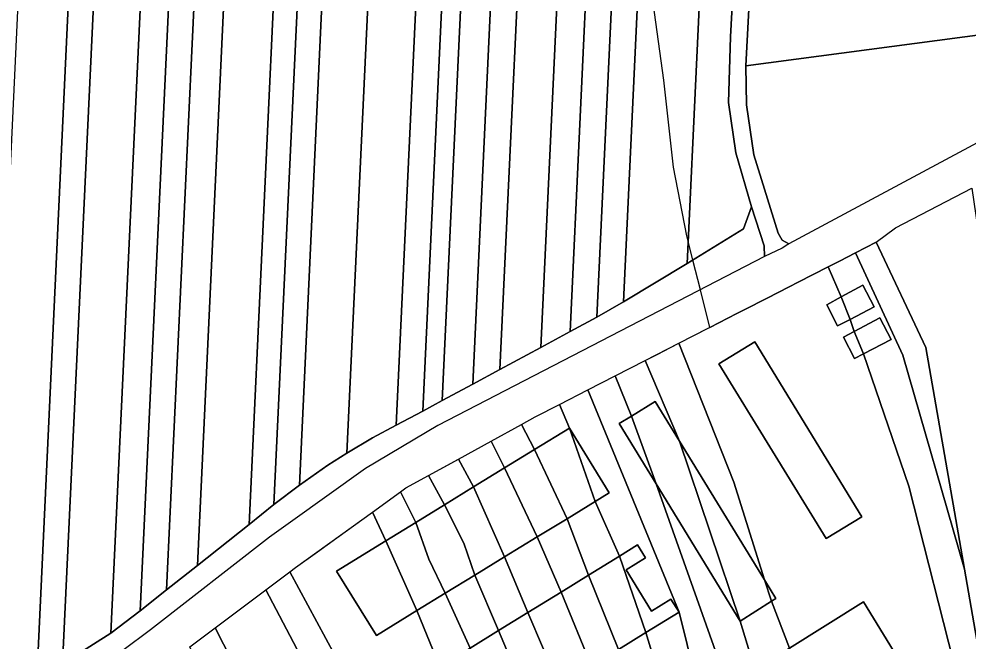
# Model space of a CAD drawing. Extents: x -521939 to -516426, y -1197857 to -1189551.
# Drawn here: x -519137.7 to -518859, y -1191589.4 to -1191406.6 of the extents above; entities that cross this region are included whole.
import ezdxf

# ---------------------------------------------------------------- set-up
doc = ezdxf.new("R2010")
doc.units = 0
for name, color, linetype in [('95560013', 7, 'Continuous'), ('95640013', 7, 'Continuous'), ('95660013', 7, 'Continuous')]:
    doc.layers.add(name, color=color, linetype=linetype)

msp = doc.modelspace()

# ---------------------------------------------------------------- linework, layer by layer
at = {"layer": '95560013'}
for points in [[(-519001.41, -1190982.5), (-519026.88, -1191526), (-519033.85, -1191529.63), (-519041.38, -1191534.19), (-519015.53, -1190982.84), (-519008.2, -1190982.68)], [(-519019.08, -1191521.81), (-519026.88, -1191526), (-519001.41, -1190982.5), (-518993.81, -1190982.32), (-519002.52, -1191168.27), (-519010.8, -1191345.04)], [(-518993.81, -1190982.32), (-518988.21, -1190982.23), (-518996.58, -1191160.84), (-519004.95, -1191339.45), (-519013.35, -1191518.7), (-519019.08, -1191521.81), (-519010.8, -1191345.04), (-519002.52, -1191168.27)], [(-518988.21, -1190982.23), (-518979.42, -1190982.05), (-518987.26, -1191149.23), (-518995.81, -1191331.55), (-519004.36, -1191513.87), (-519013.35, -1191518.7), (-519004.95, -1191339.45), (-518996.58, -1191160.84)], [(-518979.42, -1190982.05), (-518971.69, -1190981.85), (-518979.6, -1191150.78), (-518987.93, -1191328.68), (-518996.4, -1191509.57), (-519004.36, -1191513.87), (-518995.81, -1191331.55), (-518987.26, -1191149.23)], [(-518979.6, -1191150.78), (-518971.69, -1190981.85), (-518960, -1190981.61), (-518967.35, -1191138.45), (-518975.91, -1191321.11), (-518984.44, -1191503.13), (-518996.4, -1191509.57), (-518987.93, -1191328.68)], [(-518960, -1190981.61), (-518951.6, -1190981.45), (-518959.09, -1191141.47), (-518967.24, -1191315.59), (-518975.8, -1191498.47), (-518984.44, -1191503.13), (-518975.91, -1191321.11), (-518967.35, -1191138.45)], [(-518951.6, -1190981.45), (-518943.98, -1190981.24), (-518947.77, -1191062.26), (-518956.17, -1191241.83), (-518959.49, -1191312.85), (-518967.97, -1191494.25), (-518975.8, -1191498.47), (-518967.24, -1191315.59), (-518959.09, -1191141.47)], [(-518943.98, -1190981.24), (-518936.34, -1190981.09), (-518943.51, -1191134.59), (-518951.78, -1191311.64), (-518960.1, -1191489.76), (-518967.97, -1191494.25), (-518959.49, -1191312.85), (-518956.17, -1191241.83), (-518947.77, -1191062.26)], [(-518936.34, -1190981.09), (-518918.12, -1190980.66), (-518924.72, -1191121.61), (-518932.92, -1191296.73), (-518941.43, -1191478.47), (-518960.1, -1191489.76), (-518951.78, -1191311.64), (-518943.51, -1191134.59)], [(-518932.92, -1191296.73), (-518924.72, -1191121.61), (-518918.12, -1190980.66), (-518905.51, -1190980.41), (-518909.4, -1191052.69), (-518919.16, -1191234.04), (-518928.73, -1191411.86), (-518929.27, -1191431.17), (-518927.18, -1191445.97), (-518922.57, -1191461.78), (-518924.87, -1191468.28), (-518941.43, -1191478.47)], [(-519118.38, -1190985.11), (-519103.75, -1190984.78), (-519107.13, -1191057.48), (-519115.56, -1191238.8), (-519123.97, -1191419.69), (-519132.38, -1191600.58), (-519147.55, -1191607.71), (-519139, -1191425.22), (-519130.42, -1191242.09), (-519121.87, -1191059.6)], [(-519103.75, -1190984.78), (-519096.18, -1190984.64), (-519099.79, -1191061.63), (-519108.45, -1191246.32), (-519116.65, -1191421.2), (-519124.85, -1191596.08), (-519132.38, -1191600.58), (-519123.97, -1191419.69), (-519115.56, -1191238.8), (-519107.13, -1191057.48)], [(-519096.18, -1190984.64), (-519082.46, -1190984.32), (-519085.42, -1191047.52), (-519093.9, -1191228.58), (-519102.21, -1191406.01), (-519110.69, -1191587.07), (-519124.85, -1191596.08), (-519116.65, -1191421.2), (-519108.45, -1191246.32), (-519099.79, -1191061.63)], [(-519082.46, -1190984.32), (-519074.13, -1190984.14), (-519077.2, -1191049.6), (-519085.51, -1191226.79), (-519093.79, -1191403.34), (-519102.1, -1191580.53), (-519110.69, -1191587.07), (-519102.21, -1191406.01), (-519093.9, -1191228.58), (-519085.42, -1191047.52)], [(-519074.13, -1190984.14), (-519066.62, -1190983.97), (-519068.9, -1191032.63), (-519077.32, -1191212.33), (-519077.53, -1191216.81), (-519086.77, -1191413.92), (-519094.29, -1191574.34), (-519102.1, -1191580.53), (-519093.79, -1191403.34), (-519085.51, -1191226.79), (-519077.2, -1191049.6)], [(-519066.62, -1190983.97), (-519057.96, -1190983.78), (-519059.91, -1191025.45), (-519068.36, -1191206.02), (-519076.81, -1191386.59), (-519085.26, -1191567.16), (-519094.29, -1191574.34), (-519086.77, -1191413.92), (-519077.53, -1191216.81), (-519077.32, -1191212.33), (-519068.9, -1191032.63)], [(-519057.96, -1190983.78), (-519043.29, -1190983.45), (-519044.56, -1191010.54), (-519053.09, -1191192.49), (-519061.62, -1191374.44), (-519070.09, -1191555.11), (-519085.26, -1191567.16), (-519076.81, -1191386.59), (-519068.36, -1191206.02), (-519059.91, -1191025.45)], [(-519043.29, -1190983.45), (-519036.25, -1190983.29), (-519037.33, -1191006.34), (-519045.79, -1191186.9), (-519054.28, -1191368.1), (-519062.77, -1191549.3), (-519070.09, -1191555.11), (-519061.62, -1191374.44), (-519053.09, -1191192.49), (-519044.56, -1191010.54)], [(-519036.25, -1190983.29), (-519029.04, -1190983.14), (-519030.93, -1191023.46), (-519040.27, -1191222.72), (-519047.79, -1191383.15), (-519055.31, -1191543.58), (-519062.77, -1191549.3), (-519054.28, -1191368.1), (-519045.79, -1191186.9), (-519037.33, -1191006.34)], [(-519015.53, -1190982.84), (-519041.38, -1191534.19), (-519047, -1191537.72), (-519055.31, -1191543.58), (-519047.79, -1191383.15), (-519040.27, -1191222.72), (-519030.93, -1191023.46), (-519029.04, -1190983.14)], [(-518758.12, -1191380.68), (-518760.85, -1191398.59), (-518924.17, -1191420.4), (-518922.63, -1191390.74)], [(-518760.85, -1191398.59), (-518767.05, -1191404.02), (-518790.63, -1191412.2), (-518811.46, -1191420.48), (-518854.76, -1191442.26), (-518911.56, -1191472.69), (-518913.54, -1191471.57), (-518914.75, -1191469.53), (-518921.87, -1191446.53), (-518924.05, -1191431.8), (-518924.17, -1191420.4)], [(-518804.53, -1191887.03), (-518810.29, -1191890.23), (-518820.03, -1191824.97), (-518848.35, -1191635.22), (-518860.03, -1191568.23), (-518871.38, -1191503.14), (-518885.93, -1191472.19), (-518880.29, -1191467.99), (-518857.88, -1191456.33), (-518831.98, -1191633.07), (-518809.26, -1191788.11), (-518808.7, -1191808.27), (-518806.55, -1191813.79)]]:
    msp.add_lwpolyline(points, close=True, dxfattribs=at)
at = {"layer": '95640013'}
for points in [[(-518922.63, -1191390.74), (-518924.17, -1191420.4), (-518924.05, -1191431.8), (-518921.87, -1191446.53), (-518914.75, -1191469.53), (-518913.54, -1191471.57), (-518911.56, -1191472.69), (-518913.57, -1191473.95), (-518918.69, -1191476.44), (-518918.78, -1191473.28), (-518922.57, -1191461.78), (-518927.18, -1191445.97), (-518929.27, -1191431.17), (-518928.73, -1191411.86), (-518919.16, -1191234.04)], [(-518854.76, -1191442.26), (-518911.56, -1191472.69)], [(-518885.93, -1191472.19), (-518880.29, -1191467.99), (-518857.88, -1191456.33)], [(-519124.85, -1191596.08), (-519110.69, -1191587.07), (-519102.1, -1191580.53), (-519094.29, -1191574.34), (-519085.26, -1191567.16), (-519070.09, -1191555.11), (-519062.77, -1191549.3), (-519055.31, -1191543.58), (-519047, -1191537.72), (-519041.38, -1191534.19), (-519033.85, -1191529.63), (-519026.88, -1191526), (-519019.08, -1191521.81), (-519013.35, -1191518.7), (-519004.36, -1191513.87), (-518996.4, -1191509.57), (-518984.44, -1191503.13), (-518975.8, -1191498.47), (-518967.97, -1191494.25), (-518960.1, -1191489.76), (-518941.43, -1191478.47), (-518924.87, -1191468.28), (-518922.57, -1191461.78), (-518918.78, -1191473.28), (-518918.69, -1191476.44), (-519014.69, -1191526.04), (-519035.9, -1191538.66), (-519057.88, -1191554.46), (-519064.09, -1191558.9), (-519099.08, -1191586.11), (-519115.32, -1191598.2)], [(-518911.56, -1191472.69), (-518913.57, -1191473.95)], [(-518892.04, -1191475.33), (-518885.93, -1191472.19)], [(-518913.57, -1191473.95), (-518918.69, -1191476.44)], [(-518899.98, -1191479.39), (-518892.04, -1191475.33)], [(-518918.69, -1191476.44), (-519014.69, -1191526.04)], [(-518875, -1191601.88), (-518889.68, -1191577.89), (-518911.34, -1191591.48), (-518916.63, -1191577.63), (-518915.43, -1191576.86), (-518918.76, -1191571.41), (-518927.69, -1191542.66), (-518943.86, -1191501.9), (-518899.98, -1191479.39), (-518896.16, -1191488.24), (-518900.43, -1191490.58), (-518897.24, -1191496.78), (-518893.59, -1191494.88), (-518892.38, -1191498.39), (-518895.55, -1191500.05), (-518892.28, -1191506.39), (-518889.66, -1191505.02), (-518876.33, -1191543.84), (-518861.79, -1191601.29)], [(-518943.86, -1191501.9), (-518899.98, -1191479.39)], [(-518953.72, -1191506.95), (-518943.86, -1191501.9)], [(-518962.55, -1191511.48), (-518953.72, -1191506.95)], [(-518970.58, -1191515.6), (-518962.55, -1191511.48)], [(-518978.96, -1191519.9), (-518970.58, -1191515.6)], [(-518986.02, -1191523.52), (-518978.96, -1191519.9)], [(-519014.69, -1191526.04), (-519035.9, -1191538.66)], [(-518998.97, -1191530.63), (-518990.05, -1191525.74)], [(-518990.05, -1191525.74), (-518986.02, -1191523.52)], [(-519008.63, -1191535.93), (-518998.97, -1191530.63)], [(-519017.36, -1191540.73), (-519008.63, -1191535.93)], [(-519035.9, -1191538.66), (-519057.88, -1191554.46), (-519064.09, -1191558.9), (-519099.08, -1191586.11)], [(-519024.02, -1191544.38), (-519017.36, -1191540.73)], [(-519033.86, -1191551.48), (-519025.57, -1191545.5)], [(-519025.57, -1191545.5), (-519024.02, -1191544.38)], [(-519056.43, -1191567.78), (-519033.86, -1191551.48)], [(-519058.16, -1191569.08), (-519056.43, -1191567.78)], [(-519065.14, -1191574.31), (-519058.16, -1191569.08)], [(-519080.07, -1191585.51), (-519065.14, -1191574.31)], [(-519099.08, -1191586.11), (-519115.32, -1191598.2)], [(-519087.44, -1191591.04), (-519080.07, -1191585.51)]]:
    msp.add_lwpolyline(points, dxfattribs=at)
for points in [[(-518892.04, -1191475.33), (-518885.93, -1191472.19), (-518871.38, -1191503.14), (-518860.03, -1191568.23), (-518878.13, -1191505.35)], [(-518855.68, -1191639.74), (-518861.79, -1191601.29), (-518876.33, -1191543.84), (-518889.66, -1191505.02), (-518881.54, -1191500.78), (-518884.85, -1191494.45), (-518892.38, -1191498.39), (-518893.59, -1191494.88), (-518886.53, -1191491.22), (-518889.88, -1191484.8), (-518896.16, -1191488.24), (-518899.98, -1191479.39), (-518892.04, -1191475.33), (-518878.13, -1191505.35), (-518860.03, -1191568.23), (-518848.35, -1191635.22)], [(-518886.53, -1191491.22), (-518893.59, -1191494.88), (-518896.16, -1191488.24), (-518889.88, -1191484.8)], [(-518893.59, -1191494.88), (-518897.24, -1191496.78), (-518900.43, -1191490.58), (-518896.16, -1191488.24)], [(-518881.54, -1191500.78), (-518889.66, -1191505.02), (-518892.38, -1191498.39), (-518884.85, -1191494.45)], [(-518889.66, -1191505.02), (-518892.28, -1191506.39), (-518895.55, -1191500.05), (-518892.38, -1191498.39)], [(-518943.69, -1191530.61), (-518953.72, -1191506.95), (-518943.86, -1191501.9), (-518927.69, -1191542.66), (-518918.76, -1191571.41)], [(-518890.1, -1191552.84), (-518921.6, -1191501.46), (-518932.12, -1191507.92), (-518900.59, -1191559.26)], [(-518890.1, -1191552.84), (-518900.59, -1191559.26), (-518932.12, -1191507.92), (-518921.6, -1191501.46)], [(-518957.8, -1191523.27), (-518962.55, -1191511.48), (-518953.72, -1191506.95), (-518943.69, -1191530.61), (-518950.79, -1191518.98)], [(-518961.37, -1191525.45), (-518950.51, -1191543.19), (-518928.81, -1191604.5), (-518936.72, -1191609.37), (-518943.83, -1191580.94), (-518970.58, -1191515.6), (-518962.55, -1191511.48), (-518957.8, -1191523.27)], [(-518976.03, -1191526.79), (-518978.96, -1191519.9), (-518970.58, -1191515.6), (-518943.83, -1191580.94), (-518946.18, -1191577.11), (-518951.86, -1191580.6), (-518959.32, -1191568.45), (-518953.63, -1191564.96), (-518955.98, -1191561.14), (-518961.3, -1191564.42), (-518968.44, -1191548.38), (-518964.32, -1191545.86)], [(-518986.27, -1191533.08), (-518990.05, -1191525.74), (-518986.02, -1191523.52), (-518978.96, -1191519.9), (-518976.03, -1191526.79)], [(-518950.51, -1191543.19), (-518957.8, -1191523.27), (-518950.79, -1191518.98), (-518943.69, -1191530.61), (-518925.83, -1191583.53)], [(-518950.51, -1191543.19), (-518961.37, -1191525.45), (-518957.8, -1191523.27)], [(-518998.97, -1191530.63), (-518990.05, -1191525.74), (-518986.27, -1191533.08), (-518995.04, -1191538.47)], [(-518968.44, -1191548.38), (-518976.72, -1191553.45), (-518986.27, -1191533.08), (-518976.03, -1191526.79)], [(-518964.32, -1191545.86), (-518968.44, -1191548.38), (-518976.03, -1191526.79)], [(-519008.63, -1191535.93), (-518998.97, -1191530.63), (-518995.04, -1191538.47), (-519004.21, -1191544.11)], [(-518943.69, -1191530.61), (-518918.76, -1191571.41), (-518916.63, -1191577.63), (-518925.83, -1191583.53)], [(-518976.72, -1191553.45), (-518985.46, -1191558.8), (-518995.04, -1191538.47), (-518986.27, -1191533.08)], [(-519017.36, -1191540.73), (-519008.63, -1191535.93), (-519004.21, -1191544.11), (-519012.74, -1191549.35)], [(-518985.46, -1191558.8), (-518995.06, -1191564.68), (-519004.21, -1191544.11), (-518995.04, -1191538.47)], [(-519025.57, -1191545.5), (-519024.02, -1191544.38), (-519017.36, -1191540.73), (-519012.74, -1191549.35), (-519021.14, -1191554.51)], [(-519033.86, -1191551.48), (-519025.57, -1191545.5), (-519021.14, -1191554.51), (-519029.89, -1191559.9)], [(-519012.74, -1191549.35), (-519004.21, -1191544.11), (-518995.06, -1191564.68), (-519003.8, -1191570.03), (-519007.01, -1191560.58)], [(-518910.35, -1191673.46), (-518922.14, -1191628.63), (-518914.95, -1191624.21), (-518927.56, -1191603.73), (-518928.81, -1191604.5), (-518950.51, -1191543.19), (-518925.83, -1191583.53), (-518915.47, -1191617.59), (-518904.04, -1191669.57), (-518909.18, -1191672.74)], [(-518976.72, -1191553.45), (-518968.44, -1191548.38), (-518961.3, -1191564.42), (-518970.43, -1191570.05)], [(-519021.14, -1191554.51), (-519012.74, -1191549.35), (-519007.01, -1191560.58), (-519003.8, -1191570.03), (-519012.48, -1191575.35), (-519017.26, -1191565.32)], [(-519058.16, -1191569.08), (-519056.43, -1191567.78), (-519033.86, -1191551.48), (-519029.89, -1191559.9), (-519044.41, -1191568.82), (-519032.69, -1191587.72), (-519020.81, -1191580.44), (-519014.11, -1191596.99), (-519015.88, -1191598.08), (-519008.08, -1191610.84), (-518992.86, -1191651.12), (-518983.44, -1191686.56), (-518976.52, -1191726.57), (-518975.52, -1191734.39), (-519000.6, -1191750.13), (-519001.3, -1191742.3), (-518993.95, -1191737.69), (-519004.42, -1191720.92), (-519014.04, -1191674.73), (-519022.88, -1191645.14), (-519014.72, -1191640.12), (-519040.81, -1191597.57), (-519042.22, -1191598.43)], [(-518978.44, -1191574.99), (-518985.46, -1191558.8), (-518976.72, -1191553.45), (-518970.43, -1191570.05)], [(-519012.48, -1191575.35), (-519020.81, -1191580.44), (-519029.89, -1191559.9), (-519021.14, -1191554.51), (-519017.26, -1191565.32)], [(-518995.06, -1191564.68), (-518985.46, -1191558.8), (-518978.44, -1191574.99), (-518988.19, -1191581.01)], [(-519020.81, -1191580.44), (-519032.69, -1191587.72), (-519044.41, -1191568.82), (-519029.89, -1191559.9)], [(-518961.3, -1191564.42), (-518955.98, -1191561.14), (-518953.63, -1191564.96), (-518959.32, -1191568.45), (-518951.86, -1191580.6), (-518946.18, -1191577.11), (-518943.83, -1191580.94), (-518953.56, -1191586.92)], [(-518996.8, -1191586.31), (-519003.8, -1191570.03), (-518995.06, -1191564.68), (-518988.19, -1191581.01)], [(-518970.43, -1191570.05), (-518961.3, -1191564.42), (-518953.56, -1191586.92), (-518961.6, -1191591.86)], [(-519065.14, -1191574.31), (-519058.16, -1191569.08), (-519042.22, -1191598.43), (-519050.01, -1191603.21)], [(-519012.48, -1191575.35), (-519003.8, -1191570.03), (-518996.8, -1191586.31), (-519005.12, -1191591.45)], [(-518978.44, -1191574.99), (-518970.43, -1191570.05), (-518961.6, -1191591.86), (-518969.5, -1191596.72)], [(-518915.43, -1191576.86), (-518916.63, -1191577.63), (-518918.76, -1191571.41)], [(-519080.07, -1191585.51), (-519065.14, -1191574.31), (-519050.01, -1191603.21), (-519053.91, -1191605.6), (-519041.5, -1191625.94), (-519030.93, -1191650.78), (-519020.96, -1191686.49), (-519014.24, -1191721.64), (-519031.29, -1191732.34), (-519032.14, -1191719.16), (-519033.9, -1191706.62), (-519039.51, -1191683.72), (-519049.63, -1191652.88), (-519041.89, -1191648.11), (-519050.75, -1191633.7), (-519055.98, -1191636.9), (-519067.75, -1191609.73)], [(-519014.11, -1191596.99), (-519020.81, -1191580.44), (-519012.48, -1191575.35), (-519005.12, -1191591.45)], [(-518988.19, -1191581.01), (-518978.44, -1191574.99), (-518969.5, -1191596.72), (-518979.01, -1191602.56)], [(-518897.28, -1191665.4), (-518904.04, -1191669.57), (-518915.47, -1191617.59), (-518925.83, -1191583.53), (-518916.63, -1191577.63), (-518911.34, -1191591.48), (-518913.03, -1191592.54), (-518909.43, -1191598.43), (-518894.63, -1191663.76)], [(-518909.43, -1191598.43), (-518911.34, -1191591.48), (-518889.68, -1191577.89), (-518875, -1191601.88), (-518898.41, -1191616.44)], [(-518979.01, -1191602.56), (-518987.69, -1191607.9), (-518996.8, -1191586.31), (-518988.19, -1191581.01)], [(-518953.56, -1191586.92), (-518943.83, -1191580.94), (-518936.72, -1191609.37), (-518945.14, -1191614.55)], [(-519063.05, -1191641.22), (-519087.44, -1191591.04), (-519080.07, -1191585.51), (-519067.75, -1191609.73), (-519055.98, -1191636.9)], [(-518987.69, -1191607.9), (-518995.98, -1191612.99), (-519005.12, -1191591.45), (-518996.8, -1191586.31)], [(-518961.6, -1191591.86), (-518953.56, -1191586.92), (-518945.14, -1191614.55), (-518953.43, -1191619.65)]]:
    msp.add_lwpolyline(points, close=True, dxfattribs=at)
at = {"layer": '95660013'}
for points in [[(-519087.44, -1191591.04), (-519080.07, -1191585.51), (-519065.14, -1191574.31), (-519061.65, -1191571.69), (-519058.16, -1191569.08), (-519056.43, -1191567.78), (-519050, -1191563.14), (-519044.28, -1191559.01), (-519033.86, -1191551.48), (-519025.57, -1191545.5), (-519024.02, -1191544.38), (-519017.36, -1191540.72), (-519010.56, -1191536.99), (-519008.63, -1191535.93), (-518998.97, -1191530.63), (-518990.05, -1191525.73), (-518986.02, -1191523.52), (-518978.96, -1191519.9), (-518970.58, -1191515.6), (-518962.55, -1191511.48), (-518953.72, -1191506.95), (-518949.83, -1191504.96), (-518948.43, -1191504.24), (-518943.86, -1191501.9), (-518935.26, -1191497.49), (-518934.8, -1191497.25), (-518934.89, -1191496.89), (-518937.56, -1191486.19), (-518939.74, -1191477.43), (-518941.12, -1191471.91), (-518941.53, -1191470.28), (-518945.47, -1191450.12), (-518948.25, -1191424.61), (-518954.83, -1191376.92)], [(-518848.35, -1191635.22), (-518860.03, -1191568.23), (-518871.38, -1191503.14), (-518885.93, -1191472.19), (-518892.04, -1191475.33), (-518896.73, -1191477.73), (-518899.98, -1191479.39), (-518908.79, -1191483.91), (-518911.52, -1191485.31), (-518917.94, -1191488.61), (-518924.69, -1191492.07), (-518926.88, -1191493.19), (-518934.8, -1191497.25), (-518934.89, -1191496.89), (-518937.56, -1191486.19), (-518939.74, -1191477.43), (-518941.12, -1191471.91), (-518941.53, -1191470.28), (-518945.47, -1191450.12), (-518948.25, -1191424.61), (-518954.83, -1191376.92)], [(-519087.44, -1191591.04), (-519080.07, -1191585.51), (-519065.14, -1191574.31), (-519061.65, -1191571.69), (-519058.16, -1191569.08), (-519056.43, -1191567.78), (-519050, -1191563.14), (-519044.28, -1191559.01), (-519033.86, -1191551.48), (-519025.57, -1191545.5), (-519024.02, -1191544.38), (-519017.36, -1191540.72), (-519010.56, -1191536.99), (-519008.63, -1191535.93), (-518998.97, -1191530.63), (-518990.05, -1191525.73), (-518986.02, -1191523.52), (-518978.96, -1191519.9), (-518970.58, -1191515.6), (-518962.55, -1191511.48), (-518953.72, -1191506.95), (-518949.83, -1191504.96), (-518948.43, -1191504.24), (-518943.86, -1191501.9), (-518935.26, -1191497.49), (-518934.8, -1191497.25), (-518926.88, -1191493.19), (-518924.69, -1191492.07), (-518917.94, -1191488.61), (-518911.52, -1191485.31), (-518908.79, -1191483.91), (-518899.98, -1191479.39), (-518896.73, -1191477.73), (-518892.04, -1191475.33), (-518885.93, -1191472.19), (-518871.38, -1191503.14), (-518860.03, -1191568.23), (-518848.35, -1191635.22)]]:
    msp.add_lwpolyline(points, dxfattribs=at)

doc.saveas('drawing.dxf')
